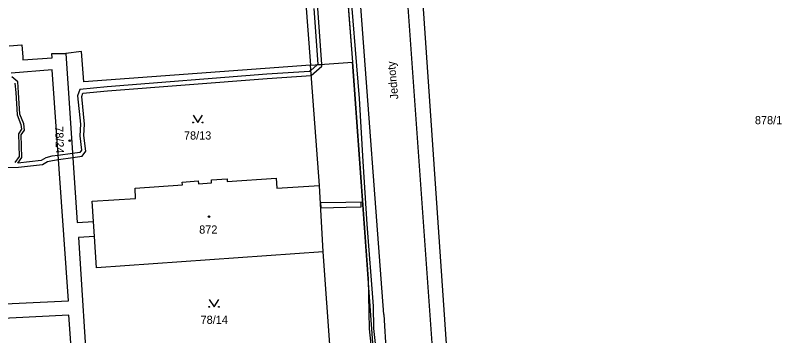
# Model space of a CAD drawing. Extents: x -869103 to -863415, y -1015889 to -1012477.
# Drawn here: x -866813.2 to -866653.5, y -1013796.3 to -1013729.5 of the extents above; entities that cross this region are included whole.
import ezdxf

# ---------------------------------------------------------------- set-up
doc = ezdxf.new("R2010")
doc.units = 0
for name, color, linetype in [('Hranice parcel', 7, 'Continuous'), ('Parcelní čísla', 7, 'Continuous'), ('Pop  PČ popisy', 7, 'Continuous'), ('Vnitřní kresba', 7, 'Continuous'), ('Věcná břemena k části', 7, 'Continuous'), ('Značky budov', 7, 'Continuous'), ('Značky kultur', 7, 'Continuous')]:
    doc.layers.add(name, color=color, linetype=linetype)

msp = doc.modelspace()

# ---------------------------------------------------------------- linework, layer by layer
at = {"layer": 'Hranice parcel'}
for p, q in [((-866752.72, -1013726.14), (-866751.67, -1013739.92)), ((-866751.67, -1013739.92), (-866742.91, -1013739.25)), ((-866749.78, -1013765), (-866751.67, -1013739.92)), ((-866749, -1013778.78), (-866749.78, -1013765)), ((-866796.66, -1013775.62), (-866796.9, -1013772.5)), ((-866747.23, -1013803.93), (-866749, -1013778.78))]:
    msp.add_line(p, q, dxfattribs=at)
for points in [[(-866711.25, -1013654.31), (-866711.84, -1013654.84), (-866727.22, -1013659.72), (-866731.4, -1013667.41), (-866731.97, -1013672.43), (-866722.39, -1013812.17)], [(-866735.65, -1013667.62), (-866735.42, -1013671.33), (-866725.29, -1013812.41)], [(-866746.8, -1013681.02), (-866747.03, -1013685.99), (-866742.91, -1013739.25)], [(-866814.45, -1013735.84), (-866811.83, -1013735.65), (-866811.6, -1013738.23), (-866811.6, -1013738.81), (-866805.51, -1013738.35), (-866805.55, -1013737.49), (-866805.3, -1013737.48), (-866802.64, -1013737.5)], [(-866751.67, -1013739.92), (-866798.88, -1013743.39), (-866799.35, -1013737.04), (-866802.64, -1013737.5)], [(-866802.64, -1013737.5), (-866800.26, -1013772.71), (-866796.9, -1013772.5)], [(-866736.02, -1013834.55), (-866735.95, -1013832.22), (-866736.86, -1013822.82), (-866737.12, -1013818.88), (-866742.91, -1013739.25)], [(-866846.17, -1013791.12), (-866802.1, -1013788.99), (-866805.5, -1013740.86), (-866814.02, -1013741.59)], [(-866796.9, -1013772.5), (-866797.15, -1013768.28), (-866788.11, -1013767.68), (-866788.17, -1013765.56), (-866778.34, -1013764.85), (-866778.38, -1013764.26), (-866775.05, -1013764.02), (-866775.01, -1013764.61), (-866772.27, -1013764.42), (-866772.31, -1013763.82), (-866769.05, -1013763.58), (-866769.01, -1013764.18), (-866758.82, -1013763.45), (-866758.69, -1013765.55), (-866749.78, -1013765)], [(-866796.66, -1013775.62), (-866799.99, -1013775.83), (-866797.98, -1013807.48), (-866797.59, -1013807.51)], [(-866749, -1013778.78), (-866796.27, -1013782.11), (-866796.66, -1013775.62)], [(-866813.09, -1013811.2), (-866800.67, -1013810.38), (-866802, -1013792.04), (-866846.03, -1013794.2), (-866858.83, -1013795.33), (-866858.94, -1013792.4)]]:
    msp.add_lwpolyline(points, dxfattribs=at)
at = {"layer": 'Vnitřní kresba'}
for q in [(-866744.52, -1013683.24), (-866735.66, -1013803.16)]:
    msp.add_line((-866736.37, -1013791.87), q, dxfattribs=at)
at = {"layer": 'Věcná břemena k části'}
for points in [[(-866751.69, -1013595.5), (-866750.9, -1013607.06), (-866749.96, -1013619.66), (-866750.88, -1013622.74), (-866748.91, -1013654.08), (-866748.88, -1013654.61), (-866748.56, -1013655.55), (-866748.51, -1013656.39), (-866747.61, -1013671.04), (-866746.8, -1013681.02), (-866746.85, -1013682.05), (-866746.83, -1013683.4), (-866746.91, -1013687.59), (-866742.91, -1013739.25), (-866739.64, -1013784.43), (-866739.42, -1013794.83), (-866737.74, -1013810.47)], [(-866751.69, -1013595.5), (-866750.9, -1013607.06), (-866749.96, -1013619.66), (-866750.88, -1013622.74), (-866748.91, -1013654.08), (-866748.88, -1013654.61), (-866748.56, -1013655.55), (-866748.51, -1013656.39), (-866747.61, -1013671.04), (-866746.8, -1013681.02), (-866746.85, -1013682.05), (-866746.83, -1013683.4), (-866746.91, -1013687.59), (-866742.91, -1013739.25), (-866739.64, -1013784.43), (-866739.42, -1013794.83), (-866737.74, -1013810.47)], [(-866751.69, -1013595.5), (-866750.9, -1013607.06), (-866749.96, -1013619.66), (-866750.88, -1013622.74), (-866748.91, -1013654.08), (-866748.88, -1013654.61), (-866748.56, -1013655.55), (-866748.51, -1013656.39), (-866747.61, -1013671.04), (-866746.8, -1013681.02), (-866746.85, -1013682.05), (-866746.83, -1013683.4), (-866746.91, -1013687.59), (-866742.91, -1013739.25), (-866739.64, -1013784.43), (-866739.42, -1013794.83), (-866737.74, -1013810.47)], [(-866737.48, -1013803.48), (-866738.42, -1013794.77), (-866738.52, -1013790.15), (-866739.81, -1013773.02), (-866740.67, -1013760.01), (-866741.45, -1013746.86), (-866743.59, -1013720.38), (-866745.06, -1013701.76), (-866745.92, -1013688.24), (-866745.83, -1013683.4), (-866745.85, -1013681.82), (-866745.89, -1013681.3), (-866746.21, -1013677.38), (-866746.58, -1013671.39), (-866747.54, -1013655.98), (-866747.58, -1013655.35), (-866748.12, -1013653.77), (-866748.82, -1013644.03), (-866749.56, -1013631.26), (-866750.02, -1013623.31), (-866748.96, -1013619.76), (-866749.9, -1013606.98), (-866750.69, -1013595.46)], [(-866737.48, -1013803.48), (-866738.42, -1013794.77), (-866738.52, -1013790.15), (-866739.81, -1013773.02), (-866740.67, -1013760.01), (-866741.45, -1013746.86), (-866743.59, -1013720.38), (-866745.06, -1013701.76), (-866745.92, -1013688.24), (-866745.83, -1013683.4), (-866745.85, -1013681.82), (-866745.89, -1013681.3), (-866746.21, -1013677.38), (-866746.58, -1013671.39), (-866747.54, -1013655.98), (-866747.58, -1013655.35), (-866748.12, -1013653.77), (-866748.82, -1013644.03), (-866749.56, -1013631.26), (-866750.02, -1013623.31), (-866748.96, -1013619.76), (-866749.9, -1013606.98), (-866750.69, -1013595.46)], [(-866737.48, -1013803.48), (-866738.42, -1013794.77), (-866738.52, -1013790.15), (-866739.81, -1013773.02), (-866740.67, -1013760.01), (-866741.45, -1013746.86), (-866743.59, -1013720.38), (-866745.06, -1013701.76), (-866745.92, -1013688.24), (-866745.83, -1013683.4), (-866745.85, -1013681.82), (-866745.89, -1013681.3), (-866746.21, -1013677.38), (-866746.58, -1013671.39), (-866747.54, -1013655.98), (-866747.58, -1013655.35), (-866748.12, -1013653.77), (-866748.82, -1013644.03), (-866749.56, -1013631.26), (-866750.02, -1013623.31), (-866748.96, -1013619.76), (-866749.9, -1013606.98), (-866750.69, -1013595.46)], [(-866750.97, -1013728.11), (-866750.15, -1013739.72), (-866750.25, -1013739.81), (-866749.29, -1013739.74), (-866750.11, -1013727.99)], [(-866820.04, -1013761.39), (-866812.48, -1013761.15), (-866807.49, -1013760.63), (-866806.46, -1013759.98), (-866805.43, -1013759.75), (-866804.18, -1013759.58), (-866801.18, -1013759.17), (-866799.23, -1013758.9), (-866798.49, -1013757.84), (-866798.9, -1013754.59), (-866798.76, -1013752.2), (-866799.33, -1013746.41), (-866799.11, -1013745.75), (-866793.94, -1013745.26), (-866760.68, -1013742.65), (-866751.51, -1013742.05), (-866749.27, -1013740.09), (-866749.29, -1013739.74), (-866750.25, -1013739.81), (-866751.59, -1013740.98), (-866751.85, -1013741.21), (-866760.74, -1013741.79), (-866794.02, -1013744.4), (-866799.74, -1013744.95), (-866800.21, -1013746.31), (-866799.62, -1013752.22), (-866799.76, -1013754.61), (-866799.39, -1013757.63), (-866799.72, -1013758.1), (-866801.23, -1013758.31), (-866804.24, -1013758.72), (-866805.57, -1013758.9), (-866806.8, -1013759.18), (-866807.78, -1013759.8), (-866812.62, -1013760.3), (-866811.78, -1013759.13), (-866811.94, -1013754.41), (-866811.29, -1013753.43), (-866811.4, -1013752.12), (-866812.21, -1013750.12), (-866812.48, -1013745.57), (-866812.67, -1013743.37), (-866813.92, -1013742.32)], [(-866813.25, -1013743.67), (-866813.08, -1013745.61), (-866812.81, -1013750.26), (-866811.99, -1013752.26), (-866811.91, -1013753.27), (-866812.54, -1013754.24), (-866812.38, -1013758.95), (-866813.27, -1013760.17)]]:
    msp.add_lwpolyline(points, dxfattribs=at)
msp.add_lwpolyline([(-866749.52, -1013769.62), (-866744.24, -1013769.5), (-866741.09, -1013769.46), (-866741.11, -1013768.46), (-866744.26, -1013768.5), (-866749.58, -1013768.62)], close=True, dxfattribs=at)
at = {"layer": 'Značky budov'}
for centre in [(-866801.83, -1013755.64), (-866772.82, -1013771.47)]:
    msp.add_circle(centre, 0.175, dxfattribs=at)
at = {"layer": 'Značky kultur'}
for points in [[(-866776.13, -1013750.35), (-866775.13, -1013751.85), (-866774.13, -1013750.35)], [(-866772.75, -1013788.77), (-866771.75, -1013790.27), (-866770.75, -1013788.77)]]:
    msp.add_lwpolyline(points, dxfattribs=at)
for centre in [(-866776.13, -1013751.85), (-866774.13, -1013751.85), (-866772.75, -1013790.27), (-866770.75, -1013790.27)]:
    msp.add_circle(centre, 0.1, dxfattribs=at)

# ---------------------------------------------------------------- texts
at = {"layer": 'Parcelní čísla'}
for s, p in [('878/1', (-866659.03, -1013752.21)), ('78/13', (-866778.02, -1013755.4)), ('872', (-866774.85, -1013775.01)), ('78/14', (-866774.56, -1013793.82))]:
    msp.add_text(s, height=1.7, dxfattribs=at).set_placement(p)
msp.add_text('78/24', height=1.7, rotation=272, dxfattribs=at).set_placement((-866804.9, -1013752.66))
at = {"layer": 'Pop  PČ popisy'}
msp.add_text('Jednoty', height=1.7, rotation=95, dxfattribs=at).set_placement((-866733.34, -1013746.96))

doc.saveas('drawing.dxf')
